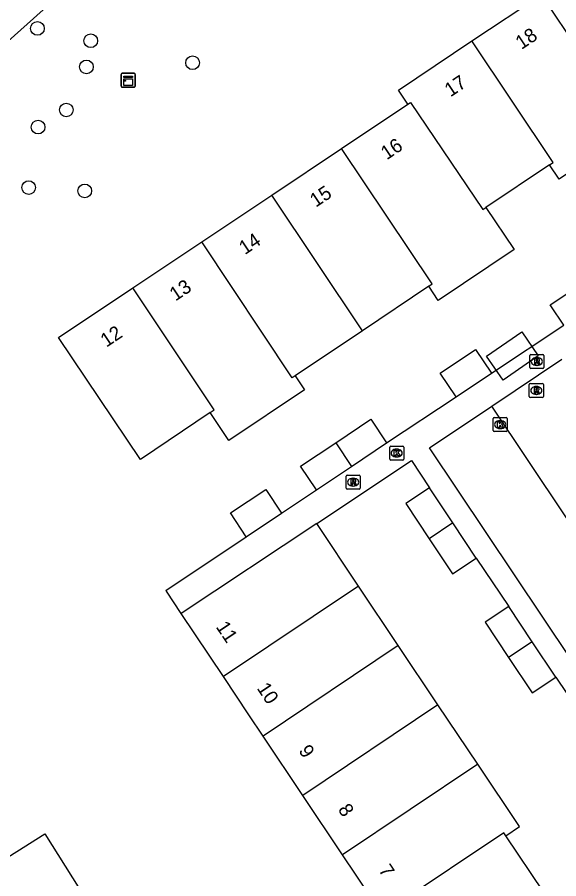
# Model space of a CAD drawing. Extents: x 158352 to 159489, y 383828 to 384597.
# Drawn here: x 158756.3 to 158795, y 384500.3 to 384561.8 of the extents above; entities that cross this region are included whole.
import ezdxf

# ---------------------------------------------------------------- set-up
doc = ezdxf.new("R2010")
doc.units = 0
for name, color, linetype in [('IMGEO_Boom', 7, 'Continuous'), ('IMGEO_Groenvoorziening', 7, 'Continuous'), ('IMGEO_Kast', 7, 'Continuous'), ('IMGEO_Kolk', 7, 'Continuous'), ('IMGEO_Pand', 7, 'Continuous'), ('IMGEO_Pand_nummerreeks', 7, 'Continuous'), ('IMGEO_Pand_vergunning_verleend', 7, 'Continuous'), ('IMGEO_Rijbaan_lokaal_open', 7, 'Continuous'), ('IMGEO_Rioolput', 7, 'Continuous'), ('IMGEO_Voetpad_open', 7, 'Continuous')]:
    doc.layers.add(name, color=color, linetype=linetype)

msp = doc.modelspace()

# ---------------------------------------------------------------- linework, layer by layer
at = {"layer": 'IMGEO_Boom'}
for centre in [(158757.725, 384561.008), (158761.537, 384560.126), (158761.225, 384558.259), (158768.809, 384558.561), (158759.789, 384555.186), (158757.768, 384553.963), (158757.099, 384549.65), (158761.11, 384549.407)]:
    msp.add_circle(centre, 0.489, dxfattribs=at)
at = {"layer": 'IMGEO_Groenvoorziening'}
msp.add_lwpolyline([(158791.916, 384592.555), (158698.254, 384508.831), (158654.046, 384469.314), (158644.66, 384460.924), (158620.74, 384439.534)], dxfattribs=at)
at = {"layer": 'IMGEO_Kast'}
for p, q in [((158763.713, 384556.88), (158763.713, 384557.721)), ((158763.713, 384557.721), (158763.713, 384556.88)), ((158763.788, 384557.805), (158764.629, 384557.805)), ((158764.629, 384557.805), (158763.788, 384557.805)), ((158764.713, 384557.73), (158764.713, 384556.889)), ((158764.713, 384556.889), (158764.713, 384557.73)), ((158764.638, 384556.805), (158763.797, 384556.805)), ((158763.797, 384556.805), (158764.638, 384556.805))]:
    msp.add_line(p, q, dxfattribs=at)
for points in [[(158763.908, 384557.595), (158764.508, 384557.595), (158764.508, 384557.51), (158763.908, 384557.51), (158763.908, 384557.595)], [(158763.908, 384557.42), (158764.508, 384557.42), (158764.508, 384556.931), (158763.908, 384556.931), (158763.908, 384557.42)]]:
    msp.add_lwpolyline(points, dxfattribs=at)
msp.add_circle((158763.992, 384557.269), 0.0377, dxfattribs=at)
for centre, start, end in [((158763.791, 384557.727), 92.4484, 184.28452), ((158763.791, 384557.727), 92.4484, 184.28452), ((158764.635, 384557.727), 2.4484, 94.28452), ((158764.635, 384557.727), 2.4484, 94.28452), ((158763.791, 384556.883), 182.4484, 274.28452), ((158763.791, 384556.883), 182.4484, 274.28452), ((158764.635, 384556.883), 272.4484, 4.28452), ((158764.635, 384556.883), 272.4484, 4.28452)]:
    msp.add_arc(centre, 0.0779, start, end, dxfattribs=at)
at = {"layer": 'IMGEO_Kolk'}
for p, q in [((158790.288, 384532.302), (158790.288, 384533.154)), ((158790.363, 384533.228), (158791.215, 384533.228)), ((158790.776, 384533.008), (158790.801, 384533.008)), ((158791.289, 384533.154), (158791.289, 384532.302)), ((158791.215, 384532.228), (158790.363, 384532.228)), ((158790.799, 384532.448), (158790.774, 384532.448)), ((158782.895, 384530.27), (158782.895, 384531.122)), ((158782.97, 384531.196), (158783.822, 384531.196)), ((158783.383, 384530.976), (158783.408, 384530.976)), ((158783.896, 384531.122), (158783.896, 384530.27)), ((158783.406, 384530.416), (158783.381, 384530.416)), ((158783.822, 384530.196), (158782.97, 384530.196))]:
    msp.add_line(p, q, dxfattribs=at)
for points in [[(158790.288, 384532.302), (158790.288, 384533.154)], [(158790.363, 384533.228), (158791.215, 384533.228)], [(158790.609, 384532.928), (158790.732, 384532.928), (158790.732, 384532.777), (158790.862, 384532.928), (158791.026, 384532.928), (158790.88, 384532.777), (158791.033, 384532.528), (158790.881, 384532.528), (158790.796, 384532.692), (158790.732, 384532.625), (158790.732, 384532.528), (158790.609, 384532.528), (158790.609, 384532.928)], [(158791.289, 384533.154), (158791.289, 384532.302)], [(158791.215, 384532.228), (158790.363, 384532.228)], [(158782.895, 384530.27), (158782.895, 384531.122)], [(158782.97, 384531.196), (158783.822, 384531.196)], [(158783.896, 384531.122), (158783.896, 384530.27)], [(158783.216, 384530.896), (158783.339, 384530.896), (158783.339, 384530.745), (158783.469, 384530.896), (158783.633, 384530.896), (158783.487, 384530.745), (158783.64, 384530.496), (158783.488, 384530.496), (158783.403, 384530.66), (158783.339, 384530.593), (158783.339, 384530.496), (158783.216, 384530.496), (158783.216, 384530.896)], [(158783.822, 384530.196), (158782.97, 384530.196)]]:
    msp.add_lwpolyline(points, dxfattribs=at)
for centre, start, end in [((158790.365, 384533.152), 91.55205, 178.44795), ((158790.365, 384533.152), 91.55205, 178.44795), ((158791.213, 384533.152), 1.55205, 88.44795), ((158791.213, 384533.152), 1.55205, 88.44795), ((158790.365, 384532.304), 181.55205, 268.44795), ((158790.365, 384532.304), 181.55205, 268.44795), ((158791.213, 384532.304), 271.55205, 358.44795), ((158791.213, 384532.304), 271.55205, 358.44795), ((158782.972, 384531.12), 91.55205, 178.44795), ((158782.972, 384531.12), 91.55205, 178.44795), ((158783.82, 384531.12), 1.55205, 88.44795), ((158783.82, 384531.12), 1.55205, 88.44795), ((158782.972, 384530.272), 181.55205, 268.44795), ((158782.972, 384530.272), 181.55205, 268.44795), ((158783.82, 384530.272), 271.55205, 358.44795), ((158783.82, 384530.272), 271.55205, 358.44795)]:
    msp.add_arc(centre, 0.0765, start, end, dxfattribs=at)
for centre, major_axis, ratio, start_param, end_param in [((158790.775, 384532.728), (-0.387, 0.002), 0.722429, 4.712389, 7.853982), ((158790.8, 384532.728), (-0.39, 0.002), 0.717154, 1.570796, 4.712389), ((158783.382, 384530.696), (-0.387, 0.002), 0.722429, 4.712389, 7.853982), ((158783.407, 384530.696), (-0.39, 0.002), 0.717154, 1.570796, 4.712389)]:
    msp.add_ellipse(centre, major_axis=major_axis, ratio=ratio, start_param=start_param, end_param=end_param, dxfattribs=at)
at = {"layer": 'IMGEO_Pand'}
for points in [[(158788.768, 384560.11), (158793.744, 384563.432)], [(158799.987, 384553.583), (158800.234, 384553.749), (158793.744, 384563.432)], [(158784.191, 384555.604), (158783.521, 384556.608), (158788.768, 384560.11)], [(158794.324, 384551.275), (158794.569, 384551.439), (158788.768, 384560.11)], [(158779.46, 384552.444), (158784.191, 384555.604)], [(158784.191, 384555.604), (158784.378, 384555.729), (158789.555, 384548.071), (158789.773, 384548.218)], [(158799.987, 384553.583), (158795.013, 384550.246), (158794.324, 384551.275)], [(158774.47, 384549.111), (158779.46, 384552.444)], [(158785.683, 384542.606), (158785.93, 384542.771), (158779.46, 384552.444)], [(158794.324, 384551.275), (158789.773, 384548.218)], [(158769.464, 384545.767), (158774.47, 384549.111)], [(158780.945, 384539.431), (158774.47, 384549.111)], [(158789.773, 384548.218), (158791.784, 384545.233), (158786.37, 384541.587), (158785.683, 384542.606)], [(158764.543, 384542.48), (158769.464, 384545.767)], [(158776.15, 384536.217), (158775.938, 384536.075), (158769.464, 384545.767)], [(158770.065, 384533.583), (158765.084, 384530.238), (158759.24, 384538.938), (158764.543, 384542.48)], [(158770.065, 384533.583), (158770.355, 384533.778), (158764.543, 384542.48)], [(158785.683, 384542.606), (158780.945, 384539.431)], [(158780.945, 384539.431), (158776.15, 384536.217)], [(158787.633, 384534.707), (158786.502, 384536.405), (158789.028, 384538.086), (158790.158, 384536.388)], [(158776.15, 384536.217), (158776.814, 384535.208), (158771.407, 384531.582), (158770.065, 384533.583)], [(158787.633, 384534.707), (158790.158, 384536.388)], [(158779.039, 384531.436), (158781.549, 384533.114), (158782.678, 384531.419)], [(158777.661, 384528.065), (158776.529, 384529.757), (158779.039, 384531.436)], [(158779.039, 384531.436), (158780.171, 384529.743)], [(158780.171, 384529.743), (158782.678, 384531.419)], [(158777.661, 384528.065), (158780.171, 384529.743)], [(158772.646, 384524.725), (158771.517, 384526.418), (158774.045, 384528.103), (158775.173, 384526.41)], [(158785.733, 384528.222), (158784.038, 384527.091), (158785.714, 384524.579)], [(158787.409, 384525.71), (158785.733, 384528.222)], [(158772.646, 384524.725), (158775.173, 384526.41)], [(158777.682, 384525.67), (158768, 384519.246)], [(158780.672, 384521.204), (158777.682, 384525.67)], [(158787.409, 384525.71), (158785.714, 384524.579)], [(158789.085, 384523.197), (158787.409, 384525.71)], [(158785.714, 384524.579), (158787.39, 384522.067), (158789.085, 384523.197)], [(158780.672, 384521.204), (158771.011, 384514.738)], [(158783.511, 384516.964), (158780.672, 384521.204)], [(158791.404, 384519.752), (158789.709, 384518.625), (158791.39, 384516.101)], [(158793.085, 384517.23), (158791.404, 384519.752)], [(158771.011, 384514.738), (158768, 384519.246)], [(158783.511, 384516.964), (158773.846, 384510.498)], [(158786.342, 384512.734), (158783.511, 384516.964)], [(158793.085, 384517.23), (158791.39, 384516.101)], [(158794.766, 384514.706), (158793.085, 384517.23)], [(158791.39, 384516.101), (158793.072, 384513.577), (158794.766, 384514.706)], [(158773.846, 384510.498), (158772.825, 384512.022), (158771.011, 384514.738)], [(158786.342, 384512.734), (158776.683, 384506.261)], [(158789.185, 384508.488), (158786.342, 384512.734)], [(158776.683, 384506.261), (158773.846, 384510.498)], [(158789.185, 384508.488), (158779.522, 384502.023)], [(158791.194, 384503.381), (158792.168, 384504.033), (158789.185, 384508.488)], [(158779.522, 384502.023), (158776.683, 384506.261)], [(158791.194, 384503.381), (158791.049, 384503.598), (158783.356, 384498.452), (158783.492, 384498.249)], [(158793.879, 384499.369), (158791.194, 384503.381)], [(158783.492, 384498.249), (158782.496, 384497.583), (158779.522, 384502.023)]]:
    msp.add_lwpolyline(points, dxfattribs=at)
at = {"layer": 'IMGEO_Pand_vergunning_verleend'}
for points in [[(158789.809, 384537.605), (158792.326, 384539.342), (158793.508, 384537.628), (158790.991, 384535.892), (158789.809, 384537.605)], [(158739.11, 384470.761), (158741.778, 384472.568), (158742.82, 384471.03), (158760.576, 384483.052), (158750.687, 384498.769), (158758.246, 384503.525), (158772.772, 384480.437), (158744.969, 384461.609), (158739.11, 384470.761)]]:
    msp.add_lwpolyline(points, dxfattribs=at)
at = {"layer": 'IMGEO_Rijbaan_lokaal_open'}
for points in [[(158790.197, 384534.05), (158795.188, 384537.39)], [(158816.479, 384494.762), (158790.197, 384534.05)]]:
    msp.add_lwpolyline(points, dxfattribs=at)
at = {"layer": 'IMGEO_Rioolput'}
for p, q in [((158792.986, 384537.733), (158793.838, 384537.733)), ((158792.911, 384536.807), (158792.911, 384537.659)), ((158793.399, 384537.513), (158793.424, 384537.513)), ((158793.912, 384537.659), (158793.912, 384536.807)), ((158793.838, 384536.733), (158792.986, 384536.733)), ((158793.422, 384536.953), (158793.397, 384536.953)), ((158792.872, 384534.741), (158792.872, 384535.593)), ((158792.947, 384535.667), (158793.799, 384535.667)), ((158793.36, 384535.447), (158793.385, 384535.447)), ((158793.873, 384535.593), (158793.873, 384534.741)), ((158793.799, 384534.667), (158792.947, 384534.667)), ((158793.383, 384534.887), (158793.358, 384534.887)), ((158779.858, 384529.122), (158780.71, 384529.122)), ((158779.783, 384528.196), (158779.783, 384529.048)), ((158780.271, 384528.902), (158780.296, 384528.902)), ((158780.784, 384529.048), (158780.784, 384528.196)), ((158780.71, 384528.122), (158779.858, 384528.122)), ((158780.294, 384528.342), (158780.269, 384528.342))]:
    msp.add_line(p, q, dxfattribs=at)
for points in [[(158792.986, 384537.733), (158793.838, 384537.733)], [(158792.911, 384536.807), (158792.911, 384537.659)], [(158793.5, 384537.431), (158793.248, 384537.433), (158793.248, 384537.033)], [(158793.248, 384537.033), (158793.372, 384537.033), (158793.372, 384537.195), (158793.383, 384537.195)], [(158793.426, 384537.352), (158793.372, 384537.352), (158793.372, 384537.271)], [(158793.372, 384537.271), (158793.424, 384537.271)], [(158793.43, 384537.166), (158793.501, 384537.033), (158793.641, 384537.033), (158793.576, 384537.159)], [(158793.912, 384537.659), (158793.912, 384536.807)], [(158793.838, 384536.733), (158792.986, 384536.733)], [(158792.872, 384534.741), (158792.872, 384535.593)], [(158792.947, 384535.667), (158793.799, 384535.667)], [(158793.461, 384535.365), (158793.209, 384535.367), (158793.209, 384534.967)], [(158793.387, 384535.286), (158793.333, 384535.286), (158793.333, 384535.205)], [(158793.873, 384535.593), (158793.873, 384534.741)], [(158793.799, 384534.667), (158792.947, 384534.667)], [(158793.209, 384534.967), (158793.333, 384534.967), (158793.333, 384535.129), (158793.344, 384535.129)], [(158793.333, 384535.205), (158793.385, 384535.205)], [(158793.391, 384535.1), (158793.462, 384534.967), (158793.602, 384534.967), (158793.537, 384535.093)], [(158779.858, 384529.122), (158780.71, 384529.122)], [(158779.783, 384528.196), (158779.783, 384529.048)], [(158780.372, 384528.82), (158780.12, 384528.822), (158780.12, 384528.422)], [(158780.12, 384528.422), (158780.244, 384528.422), (158780.244, 384528.584), (158780.255, 384528.584)], [(158780.298, 384528.741), (158780.244, 384528.741), (158780.244, 384528.66)], [(158780.244, 384528.66), (158780.296, 384528.66)], [(158780.302, 384528.555), (158780.373, 384528.422), (158780.513, 384528.422), (158780.448, 384528.548)], [(158780.784, 384529.048), (158780.784, 384528.196)], [(158780.71, 384528.122), (158779.858, 384528.122)]]:
    msp.add_lwpolyline(points, dxfattribs=at)
for centre, radius, start, end in [((158792.988, 384537.657), 0.0765, 91.55205, 178.44795), ((158792.988, 384537.657), 0.0765, 91.55205, 178.44795), ((158793.836, 384537.657), 0.0765, 1.55205, 88.44795), ((158793.836, 384537.657), 0.0765, 1.55205, 88.44795), ((158793.382, 384537.142), 0.0533, 26.02933, 88.69889), ((158793.408, 384537.46), 0.19, 274.7715, 282.96867), ((158793.432, 384537.256), 0.0964, 77.00612, 93.18647), ((158793.446, 384537.313), 0.0378, 276.66336, 79.67722), ((158793.499, 384537.321), 0.109, 350.36119, 89.41601), ((158793.497, 384537.321), 0.112, 277.58423, 350.98172), ((158793.481, 384537.106), 0.108, 29.51342, 73.79051), ((158792.988, 384536.809), 0.0765, 181.55205, 268.44795), ((158792.988, 384536.809), 0.0765, 181.55205, 268.44795), ((158793.836, 384536.809), 0.0765, 271.55205, 358.44795), ((158793.836, 384536.809), 0.0765, 271.55205, 358.44795), ((158792.949, 384535.591), 0.0765, 91.55205, 178.44795), ((158792.949, 384535.591), 0.0765, 91.55205, 178.44795), ((158793.393, 384535.19), 0.0964, 77.00612, 93.18647), ((158793.407, 384535.247), 0.0378, 276.66336, 79.67722), ((158793.46, 384535.255), 0.109, 350.36119, 89.41601), ((158793.797, 384535.591), 0.0765, 1.55205, 88.44795), ((158793.797, 384535.591), 0.0765, 1.55205, 88.44795), ((158792.949, 384534.743), 0.0765, 181.55205, 268.44795), ((158792.949, 384534.743), 0.0765, 181.55205, 268.44795), ((158793.343, 384535.076), 0.0533, 26.02933, 88.69889), ((158793.369, 384535.394), 0.19, 274.7715, 282.96867), ((158793.458, 384535.255), 0.112, 277.58423, 350.98172), ((158793.442, 384535.04), 0.108, 29.51342, 73.79051), ((158793.797, 384534.743), 0.0765, 271.55205, 358.44795), ((158793.797, 384534.743), 0.0765, 271.55205, 358.44795), ((158779.86, 384529.046), 0.0765, 91.55205, 178.44795), ((158779.86, 384529.046), 0.0765, 91.55205, 178.44795), ((158780.708, 384529.046), 0.0765, 1.55205, 88.44795), ((158780.708, 384529.046), 0.0765, 1.55205, 88.44795), ((158780.254, 384528.531), 0.0533, 26.02933, 88.69889), ((158780.28, 384528.849), 0.19, 274.7715, 282.96867), ((158780.304, 384528.645), 0.0964, 77.00612, 93.18647), ((158780.318, 384528.702), 0.0378, 276.66336, 79.67722), ((158780.371, 384528.71), 0.109, 350.36119, 89.41601), ((158780.369, 384528.71), 0.112, 277.58423, 350.98172), ((158780.353, 384528.495), 0.108, 29.51342, 73.79051), ((158779.86, 384528.198), 0.0765, 181.55205, 268.44795), ((158779.86, 384528.198), 0.0765, 181.55205, 268.44795), ((158780.708, 384528.198), 0.0765, 271.55205, 358.44795), ((158780.708, 384528.198), 0.0765, 271.55205, 358.44795)]:
    msp.add_arc(centre, radius, start, end, dxfattribs=at)
for centre, major_axis, ratio, start_param, end_param in [((158793.398, 384537.233), (-0.387, 0.002), 0.722429, 4.712389, 7.853982), ((158793.423, 384537.233), (-0.39, 0.002), 0.717154, 1.570796, 4.712389), ((158793.359, 384535.167), (-0.387, 0.002), 0.722429, 4.712389, 7.853982), ((158793.384, 384535.167), (-0.39, 0.002), 0.717154, 1.570796, 4.712389), ((158780.27, 384528.622), (-0.387, 0.002), 0.722429, 4.712389, 7.853982), ((158780.295, 384528.622), (-0.39, 0.002), 0.717154, 1.570796, 4.712389)]:
    msp.add_ellipse(centre, major_axis=major_axis, ratio=ratio, start_param=start_param, end_param=end_param, dxfattribs=at)
at = {"layer": 'IMGEO_Voetpad_open'}
for points in [[(158790.158, 384536.388), (158795.33, 384539.835), (158794.418, 384541.203), (158794.372, 384541.273), (158796.684, 384542.814)], [(158782.678, 384531.419), (158787.633, 384534.707)], [(158812.053, 384491.779), (158785.744, 384531.071), (158790.197, 384534.05)], [(158777.682, 384525.67), (158784.447, 384530.159), (158785.733, 384528.222)], [(158775.173, 384526.41), (158777.661, 384528.065)], [(158768, 384519.246), (158766.938, 384520.836), (158766.903, 384520.889), (158772.646, 384524.725)], [(158789.085, 384523.197), (158791.404, 384519.752)], [(158794.766, 384514.706), (158797.076, 384511.283)]]:
    msp.add_lwpolyline(points, dxfattribs=at)

# ---------------------------------------------------------------- texts
at = {"layer": 'IMGEO_Pand_nummerreeks'}
for s, rotation, p in [('18', 33.7243, (158792.307, 384559.466)), ('17', 33.7243, (158787.238, 384556.082)), ('16', 33.74148, (158782.682, 384551.589)), ('15', 33.74148, (158777.614, 384548.204)), ('14', 33.74148, (158772.546, 384544.819)), ('13', 33.74148, (158767.588, 384541.507)), ('12', 33.74148, (158762.653, 384538.211)), ('11', 303.74127, (158770.442, 384518.29)), ('10', 303.74127, (158773.367, 384513.91)), ('9', 303.81576, (158776.352, 384509.452)), ('8', 303.81576, (158779.164, 384505.253)), ('7', 303.81576, (158782.065, 384500.923))]:
    msp.add_text(s, height=1, rotation=rotation, dxfattribs=at).set_placement(p)

doc.saveas('drawing.dxf')
